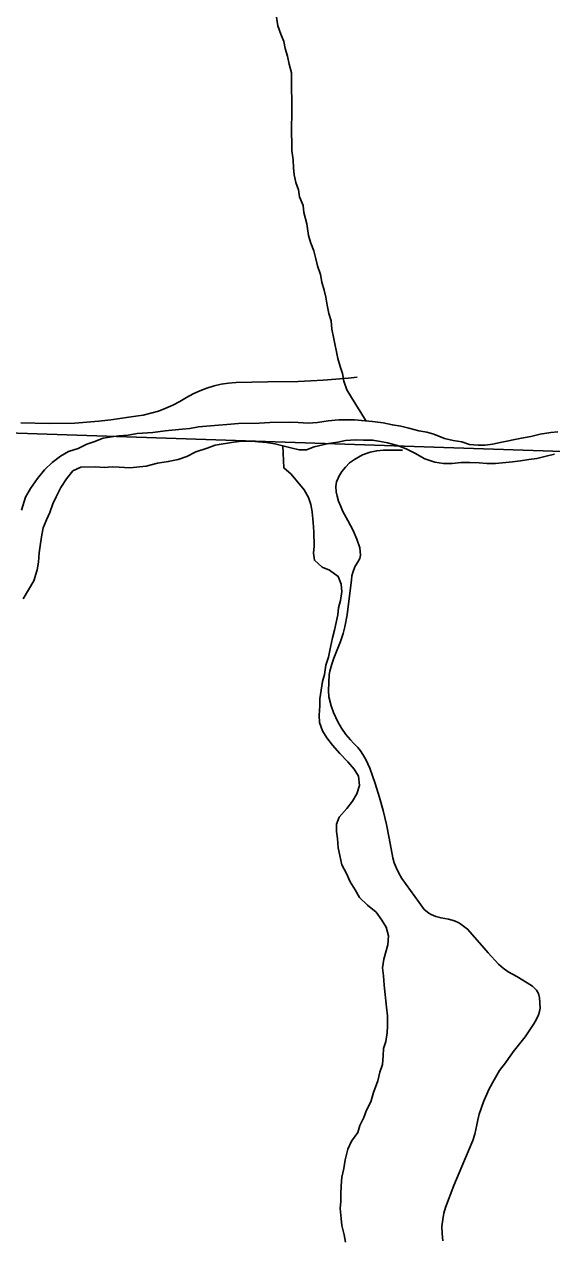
# Model space of a CAD drawing. Extents: x -3.3 to 34, y 0 to 56.8.
# Drawn here: x -1.207 to -0.926, y 30.269 to 30.915 of the extents above; entities that cross this region are included whole.
import ezdxf

# ---------------------------------------------------------------- set-up
doc = ezdxf.new("R2010")
doc.units = 0
for name, color, linetype in [('GM_X_Corporation', 7, 'Continuous'), ('GM_X_Major_River', 7, 'Continuous'), ('GM_X_Township_Road', 7, 'Continuous'), ('GT_Project_Soil_Layers', 7, 'Continuous')]:
    doc.layers.add(name, color=color, linetype=linetype)

msp = doc.modelspace()

# ---------------------------------------------------------------- linework, layer by layer
at = {"layer": 'GM_X_Corporation'}
for points in [[(-1.33537, 31.71163), (-0.3225, 31.67471), (-0.36109, 30.66979), (-1.36367, 30.70347)], [(-0.36109, 30.66979), (-0.38619, 29.67495), (-1.39177, 29.70668), (-1.36367, 30.70347)]]:
    msp.add_lwpolyline(points, close=True, dxfattribs=at)
at = {"layer": 'GM_X_Major_River'}
for points in [[(-1.20832, 30.65737), (-1.20614, 30.66423), (-1.20355, 30.66882), (-1.19983, 30.67419), (-1.1961, 30.6788), (-1.19198, 30.68265), (-1.18748, 30.68613), (-1.18334, 30.68846), (-1.17805, 30.69006), (-1.17353, 30.6924), (-1.16975, 30.69359), (-1.16485, 30.69556), (-1.16031, 30.69638), (-1.15652, 30.69681), (-1.1516, 30.69726), (-1.14668, 30.69809), (-1.13835, 30.69859), (-1.13191, 30.69944), (-1.12282, 30.70032), (-1.11866, 30.70076), (-1.11412, 30.70159), (-1.10351, 30.7025), (-1.09897, 30.70294), (-1.09291, 30.7034), (-1.08191, 30.70356), (-1.07623, 30.70402), (-1.06561, 30.70417), (-1.06106, 30.70385), (-1.05575, 30.70355), (-1.05082, 30.704), (-1.04515, 30.70484), (-1.03946, 30.7053), (-1.03112, 30.70542), (-1.02543, 30.70474), (-1.02163, 30.70441), (-1.01593, 30.70373), (-1.01099, 30.70267), (-1.00643, 30.70197), (-1.00224, 30.70089), (-0.99692, 30.69945), (-0.99273, 30.69875), (-0.98892, 30.69766), (-0.98321, 30.69547), (-0.97864, 30.69439), (-0.97408, 30.6937), (-0.96989, 30.69224), (-0.96534, 30.69193), (-0.96155, 30.69198), (-0.95776, 30.69241), (-0.9536, 30.69323), (-0.94225, 30.69567), (-0.93734, 30.6965), (-0.93242, 30.6977), (-0.92675, 30.69854), (-0.92296, 30.69898)], [(-1.20731, 30.61033), (-1.20175, 30.61989), (-1.19993, 30.62561), (-1.19923, 30.6298), (-1.19892, 30.63474), (-1.19823, 30.63968), (-1.19753, 30.64424), (-1.19682, 30.64805), (-1.19498, 30.65225), (-1.19314, 30.65607), (-1.19168, 30.66064), (-1.18984, 30.66446), (-1.18725, 30.66943), (-1.18428, 30.67403), (-1.18092, 30.67825), (-1.17678, 30.68021), (-1.16882, 30.68032), (-1.16426, 30.68), (-1.1601, 30.68044), (-1.1563, 30.68012), (-1.15061, 30.67982), (-1.1419, 30.6807), (-1.13585, 30.6823), (-1.13018, 30.68314), (-1.12488, 30.68436), (-1.12035, 30.68594), (-1.11546, 30.68828), (-1.10942, 30.69027), (-1.10527, 30.69185), (-1.09543, 30.6935), (-1.09088, 30.69394), (-1.08595, 30.69401), (-1.08216, 30.69369), (-1.07798, 30.69337), (-1.07342, 30.69267), (-1.06505, 30.69052), (-1.06049, 30.68944), (-1.05669, 30.6895), (-1.05254, 30.69107), (-1.04498, 30.6927), (-1.04006, 30.69353), (-1.0359, 30.69434), (-1.0306, 30.6948), (-1.02642, 30.69448), (-1.02149, 30.69455), (-1.01731, 30.69385), (-1.01351, 30.69314), (-1.00819, 30.6917), (-1.00361, 30.68987), (-0.99903, 30.68765), (-0.99368, 30.6847), (-0.98835, 30.68287), (-0.98379, 30.68218), (-0.97924, 30.68224), (-0.97431, 30.68269), (-0.96976, 30.68276), (-0.96483, 30.68245), (-0.96065, 30.68213), (-0.9561, 30.68219), (-0.94702, 30.68308), (-0.94285, 30.68352), (-0.93831, 30.68434)], [(-0.93831, 30.68434), (-0.93414, 30.68478), (-0.92923, 30.68599), (-0.9247, 30.68719)]]:
    msp.add_lwpolyline(points, dxfattribs=at)
at = {"layer": 'GM_X_Township_Road'}
for points in [[(-1.20854, 30.70372), (-1.1935, 30.70333), (-1.17986, 30.70357), (-1.17348, 30.70405), (-1.16709, 30.70467), (-1.16071, 30.70541), (-1.15117, 30.70676), (-1.14628, 30.70744), (-1.14354, 30.70791), (-1.13946, 30.70884), (-1.13545, 30.71003), (-1.13153, 30.71148), (-1.1277, 30.71318), (-1.124, 30.71512), (-1.12042, 30.71727), (-1.11695, 30.71916), (-1.11335, 30.72081), (-1.10965, 30.7222), (-1.10586, 30.72334), (-1.102, 30.72421), (-1.09809, 30.72481), (-1.09415, 30.72515), (-1.07743, 30.72548), (-1.06111, 30.7258), (-1.05443, 30.72607), (-1.04776, 30.72644), (-1.0411, 30.72691), (-1.03444, 30.72749), (-1.02973, 30.72796)], [(-1.03986, 30.67431), (-1.03944, 30.67524), (-1.0379, 30.67785), (-1.03597, 30.68017), (-1.03377, 30.68248), (-1.03114, 30.68429), (-1.02687, 30.68667), (-1.02284, 30.68815), (-1.01931, 30.68889), (-1.01577, 30.68922), (-1.00566, 30.68922)], [(-0.98407, 30.26928), (-0.98451, 30.27305), (-0.98461, 30.27681), (-0.9842, 30.28061), (-0.98355, 30.28393), (-0.98263, 30.28693), (-0.97823, 30.29858), (-0.97398, 30.30869), (-0.96818, 30.32251), (-0.96719, 30.3258), (-0.96604, 30.3309), (-0.96554, 30.33353), (-0.96481, 30.33649), (-0.96243, 30.34307), (-0.95963, 30.34964), (-0.95691, 30.35478), (-0.95396, 30.35961), (-0.95089, 30.36383), (-0.94664, 30.36953), (-0.94035, 30.37762), (-0.93576, 30.38441), (-0.93429, 30.38692), (-0.93319, 30.3893), (-0.93269, 30.39101), (-0.93238, 30.39282), (-0.93267, 30.39831), (-0.93324, 30.40053), (-0.93439, 30.40233), (-0.93637, 30.40447), (-0.93925, 30.40633), (-0.94469, 30.40959), (-0.94932, 30.41216), (-0.95213, 30.41403), (-0.9545, 30.41621), (-0.95997, 30.42219), (-0.96463, 30.42751), (-0.97101, 30.43479), (-0.97449, 30.43742), (-0.97569, 30.43814), (-0.97795, 30.43921), (-0.98105, 30.44016), (-0.98506, 30.44073), (-0.98781, 30.44145), (-0.99039, 30.44262), (-0.99159, 30.44336), (-0.9941, 30.44531), (-0.99678, 30.44886), (-1.00595, 30.46173), (-1.00761, 30.46458), (-1.009, 30.46754), (-1.00995, 30.47006), (-1.01072, 30.47268), (-1.01266, 30.48304), (-1.01413, 30.49037), (-1.01591, 30.49784), (-1.01778, 30.50477), (-1.02014, 30.51219), (-1.023, 30.52022), (-1.02509, 30.52486), (-1.02669, 30.52758), (-1.02801, 30.5295), (-1.02938, 30.53122), (-1.03162, 30.53367), (-1.03328, 30.53528), (-1.0357, 30.53823), (-1.03805, 30.54163), (-1.04, 30.54499), (-1.04227, 30.54989), (-1.04356, 30.55349), (-1.04476, 30.5582), (-1.04503, 30.56155), (-1.04454, 30.56984), (-1.04416, 30.5719), (-1.04322, 30.57556), (-1.0421, 30.57875), (-1.03853, 30.58758), (-1.03713, 30.59192), (-1.03623, 30.59535), (-1.035, 30.60169), (-1.03273, 30.62042), (-1.03254, 30.62239), (-1.03206, 30.6242), (-1.03089, 30.62724), (-1.0295, 30.62962), (-1.02835, 30.63167), (-1.02786, 30.6334), (-1.02827, 30.63727), (-1.02995, 30.64203), (-1.03188, 30.64656), (-1.0346, 30.65181), (-1.03726, 30.65672), (-1.03845, 30.65926), (-1.03961, 30.66209), (-1.04043, 30.66481), (-1.04092, 30.66711), (-1.04109, 30.66998), (-1.04068, 30.67245), (-1.03986, 30.67431)]]:
    msp.add_lwpolyline(points, dxfattribs=at)
at = {"layer": 'GT_Project_Soil_Layers'}
for points in [[(-1.07269, 30.91925), (-1.07187, 30.91471), (-1.07029, 30.91018), (-1.06873, 30.9064), (-1.06792, 30.90262), (-1.06672, 30.89846), (-1.06591, 30.8943), (-1.06471, 30.88976), (-1.0644, 30.86661), (-1.06471, 30.86168), (-1.06453, 30.8484), (-1.0637, 30.84347), (-1.06365, 30.8393), (-1.06322, 30.83551), (-1.0624, 30.83135), (-1.06084, 30.82758), (-1.0604, 30.82379), (-1.05845, 30.81926), (-1.05802, 30.81547), (-1.05642, 30.80942), (-1.05558, 30.80336), (-1.05438, 30.7992), (-1.05281, 30.79505), (-1.05162, 30.79089), (-1.05081, 30.78711), (-1.04923, 30.78258), (-1.04842, 30.77841), (-1.04722, 30.77426), (-1.04641, 30.77047), (-1.0456, 30.76631), (-1.04478, 30.76177), (-1.04359, 30.75799), (-1.04315, 30.75344), (-1.04233, 30.74928), (-1.03991, 30.73793), (-1.03871, 30.73377), (-1.03752, 30.72999), (-1.03671, 30.72583), (-1.03513, 30.7213), (-1.0328, 30.71716), (-1.02486, 30.70469)], [(-1.06933, 30.69162), (-1.0687, 30.67984), (-1.06486, 30.67648), (-1.05792, 30.66823), (-1.05559, 30.66408), (-1.0544, 30.66031), (-1.05359, 30.65652), (-1.05314, 30.65084), (-1.05269, 30.64591), (-1.05259, 30.63832), (-1.05292, 30.63452), (-1.05249, 30.63073), (-1.04827, 30.627), (-1.04445, 30.62553), (-1.03986, 30.62218), (-1.03829, 30.61803), (-1.03786, 30.61424), (-1.03855, 30.6093), (-1.03963, 30.60549), (-1.03996, 30.60169), (-1.04175, 30.5937), (-1.04283, 30.58951), (-1.0439, 30.58456), (-1.04497, 30.57923), (-1.04643, 30.57503), (-1.04712, 30.57009), (-1.0482, 30.56628), (-1.0489, 30.56172), (-1.0496, 30.55715), (-1.04955, 30.55336), (-1.04986, 30.54842), (-1.04981, 30.54463), (-1.04823, 30.5401), (-1.0459, 30.53633), (-1.04282, 30.53258), (-1.03897, 30.52808), (-1.03474, 30.52359), (-1.03127, 30.51984), (-1.02895, 30.51608), (-1.0285, 30.51115), (-1.02996, 30.50658), (-1.03218, 30.50275), (-1.03516, 30.49892), (-1.03927, 30.49431), (-1.04074, 30.49049), (-1.04069, 30.4867), (-1.04025, 30.48291), (-1.03981, 30.47798), (-1.03899, 30.47382), (-1.03779, 30.4689), (-1.03545, 30.46438), (-1.0335, 30.45985), (-1.03079, 30.45572), (-1.02845, 30.45158), (-1.02423, 30.44746), (-1.01963, 30.44373), (-1.01654, 30.4396), (-1.01421, 30.43584), (-1.01301, 30.43131), (-1.01333, 30.42637), (-1.0155, 30.41875), (-1.01619, 30.41418), (-1.01576, 30.41001), (-1.01531, 30.40509), (-1.01402, 30.39334), (-1.01358, 30.38879), (-1.0135, 30.38348), (-1.01383, 30.37968), (-1.01453, 30.37512), (-1.01562, 30.37131), (-1.01595, 30.36751), (-1.01626, 30.36295), (-1.01772, 30.35876), (-1.0188, 30.35419), (-1.02099, 30.34809), (-1.02244, 30.34313), (-1.02466, 30.33855), (-1.02612, 30.33473), (-1.02834, 30.33053), (-1.02943, 30.32672), (-1.03278, 30.32212), (-1.03462, 30.31792), (-1.03606, 30.3122), (-1.03675, 30.30764), (-1.03783, 30.30307), (-1.03815, 30.29851), (-1.03846, 30.29395), (-1.03841, 30.29016), (-1.03874, 30.28636), (-1.03829, 30.28105), (-1.03786, 30.27727), (-1.03666, 30.27235), (-1.03585, 30.26857)]]:
    msp.add_lwpolyline(points, dxfattribs=at)

doc.saveas('drawing.dxf')
